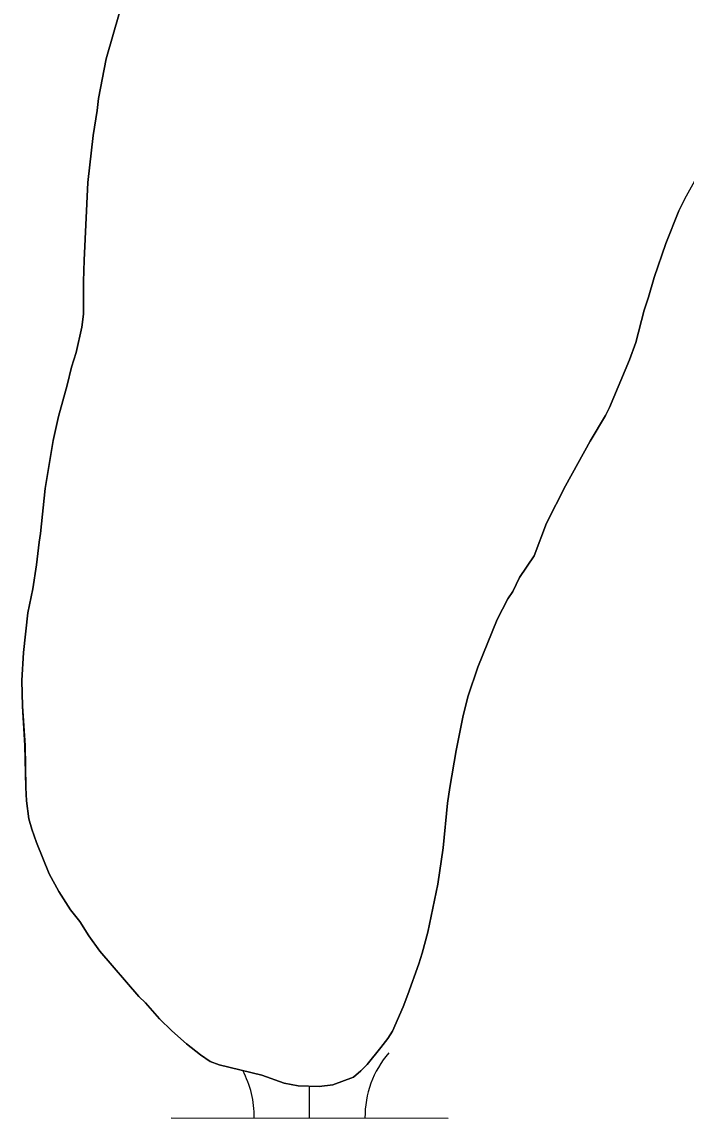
# Model space of a CAD drawing. Extents: x 3148686 to 3186545, y 916144 to 941516.
# Drawn here: x 3166915.9 to 3167155.6, y 937868.4 to 938264.1 of the extents above; entities that cross this region are included whole.
import ezdxf

# ---------------------------------------------------------------- set-up
doc = ezdxf.new("R2010")
doc.units = 0
for name, color, linetype in [('V-SITE-VEGE', 7, 'Continuous'), ('V-TOPO-SHOR', 7, 'Continuous'), ('V-WETL-SWMP', 7, 'Continuous')]:
    doc.layers.add(name, color=color, linetype=linetype)

msp = doc.modelspace()

# ---------------------------------------------------------------- linework, layer by layer
at = {"layer": 'V-SITE-VEGE'}
for p, q in [((3166946.28, 938250.73), (3166951.04, 938267.54)), ((3166943.46, 938236.47), (3166946.28, 938250.73)), ((3166942.99, 938232.14), (3166943.46, 938236.47)), ((3166941.52, 938223.13), (3166942.99, 938232.14)), ((3166939.65, 938206.19), (3166941.52, 938223.13)), ((3167161.02, 938210.97), (3167155.61, 938201.16)), ((3166938.32, 938178.1), (3166939.65, 938206.19)), ((3167155.61, 938201.16), (3167153, 938195.9)), ((3167153, 938195.9), (3167148.34, 938184.13)), ((3167148.34, 938184.13), (3167144.04, 938171.83)), ((3166938.09, 938170.36), (3166938.32, 938178.1)), ((3166938.1, 938158.67), (3166938.09, 938170.36)), ((3167144.04, 938171.83), (3167142, 938164.78)), ((3167142, 938164.78), (3167140.46, 938160.07)), ((3166937.46, 938153.98), (3166938.1, 938158.67)), ((3167140.46, 938160.07), (3167137.42, 938148.33)), ((3166935.46, 938144.77), (3166937.46, 938153.98)), ((3167137.42, 938148.33), (3167135.19, 938142.17)), ((3166933.75, 938139.53), (3166935.46, 938144.77)), ((3167135.19, 938142.17), (3167127.92, 938124.96)), ((3166932.24, 938133.02), (3166933.75, 938139.53)), ((3166929.01, 938121.64), (3166932.24, 938133.02)), ((3166927.18, 938112.97), (3166929.01, 938121.64)), ((3167126.53, 938122.06), (3167120.93, 938112.79)), ((3167127.92, 938124.96), (3167126.53, 938122.06)), ((3166924.23, 938095.65), (3166927.18, 938112.97)), ((3167120.93, 938112.79), (3167112.02, 938096.63)), ((3166922.52, 938079.43), (3166924.23, 938095.65)), ((3167112.02, 938096.63), (3167105.23, 938083.21)), ((3167105.23, 938083.21), (3167100.75, 938071.44)), ((3166922.03, 938076.37), (3166922.52, 938079.43)), ((3166921.09, 938068.08), (3166922.03, 938076.37)), ((3167100.75, 938071.44), (3167095.48, 938063.62)), ((3166919.8, 938059.42), (3166921.09, 938068.08)), ((3167095.48, 938063.62), (3167093.05, 938058.54)), ((3166917.96, 938050.76), (3166919.8, 938059.42)), ((3167093.05, 938058.54), (3167091.3, 938055.81)), ((3167091.3, 938055.81), (3167087.46, 938048.37)), ((3166916.4, 938036.52), (3166917.96, 938050.76)), ((3167087.46, 938048.37), (3167080.38, 938031.16)), ((3166915.85, 938026.43), (3166916.4, 938036.52)), ((3167080.38, 938031.16), (3167076.95, 938020.85)), ((3166916.01, 938017.08), (3166915.85, 938026.43)), ((3167076.95, 938020.85), (3167075.09, 938013.8)), ((3166916.96, 938002.89), (3166916.01, 938017.08)), ((3167075.09, 938013.8), (3167072.6, 938001.17)), ((3166917.22, 937987.78), (3166916.96, 938002.89)), ((3167072.6, 938001.17), (3167070.31, 937987.82)), ((3166917.48, 937982.92), (3166917.22, 937987.78)), ((3167070.31, 937987.82), (3167069.5, 937982.05)), ((3166918.31, 937976.46), (3166917.48, 937982.92)), ((3167069.5, 937982.05), (3167067.97, 937966.01)), ((3166919.45, 937972.7), (3166918.31, 937976.46)), ((3166921.15, 937967.87), (3166919.45, 937972.7)), ((3166925.66, 937956.62), (3166921.15, 937967.87)), ((3167067.97, 937966.01), (3167066.04, 937952.85)), ((3166929.18, 937950.2), (3166925.66, 937956.62)), ((3167066.04, 937952.85), (3167062.37, 937935.52)), ((3166933.43, 937943.61), (3166929.18, 937950.2)), ((3166936.74, 937939.35), (3166933.43, 937943.61)), ((3166940.06, 937934.19), (3166936.74, 937939.35)), ((3167062.37, 937935.52), (3167060.34, 937927.93)), ((3166943.93, 937928.68), (3166940.06, 937934.19)), ((3166958.05, 937912.36), (3166943.93, 937928.68)), ((3167060.34, 937927.93), (3167059.14, 937924.13)), ((3167059.14, 937924.13), (3167055.19, 937913.09)), ((3166960.43, 937910.07), (3166958.05, 937912.36)), ((3167055.19, 937913.09), (3167053.46, 937908.56)), ((3166965.57, 937904.21), (3166960.43, 937910.07)), ((3167053.46, 937908.56), (3167049.65, 937899.86)), ((3166969.96, 937899.97), (3166965.57, 937904.21)), ((3166975.25, 937895.2), (3166969.96, 937899.97)), ((3167049.65, 937899.86), (3167047.9, 937897.14)), ((3167047.9, 937897.14), (3167045.43, 937893.86)), ((3166980.35, 937891.33), (3166975.25, 937895.2)), ((3167045.43, 937893.86), (3167040.5, 937887.84)), ((3166983.81, 937888.87), (3166980.35, 937891.33)), ((3166987.07, 937887.67), (3166983.81, 937888.87)), ((3167040.5, 937887.84), (3167038.2, 937885.46)), ((3167002.42, 937883.96), (3166987.07, 937887.67)), ((3167010.57, 937881.04), (3167002.42, 937883.96)), ((3167038.2, 937885.46), (3167035.54, 937883.26)), ((3167015.62, 937880.05), (3167010.57, 937881.04)), ((3167023.18, 937879.81), (3167015.62, 937880.05)), ((3167028.03, 937880.43), (3167023.18, 937879.81)), ((3167035.54, 937883.26), (3167028.03, 937880.43))]:
    msp.add_line(p, q, dxfattribs=at)
at = {"layer": 'V-TOPO-SHOR'}
for points in [[(3166951.04, 938267.54), (3166946.28, 938250.73), (3166943.46, 938236.47), (3166942.99, 938232.14), (3166941.52, 938223.13), (3166939.65, 938206.19), (3166938.32, 938178.1), (3166938.09, 938170.36), (3166938.1, 938158.67), (3166937.46, 938153.98), (3166935.46, 938144.77), (3166933.75, 938139.53), (3166932.24, 938133.02), (3166929.01, 938121.64), (3166927.18, 938112.97), (3166924.23, 938095.65), (3166922.52, 938079.43), (3166922.03, 938076.37), (3166921.09, 938068.08), (3166919.8, 938059.42), (3166917.96, 938050.75), (3166916.4, 938036.52), (3166915.85, 938026.43), (3166916.01, 938017.08), (3166916.97, 938002.89), (3166917.22, 937987.78), (3166917.48, 937982.92), (3166918.31, 937976.46), (3166919.45, 937972.7), (3166921.15, 937967.87), (3166925.66, 937956.62), (3166929.18, 937950.2), (3166933.43, 937943.61), (3166936.74, 937939.35), (3166940.06, 937934.19), (3166943.93, 937928.68), (3166958.05, 937912.36), (3166960.43, 937910.07), (3166965.57, 937904.21), (3166969.96, 937899.97), (3166975.25, 937895.2), (3166980.35, 937891.33), (3166983.81, 937888.87), (3166987.07, 937887.67), (3167002.42, 937883.96), (3167010.57, 937881.04), (3167015.62, 937880.05), (3167023.18, 937879.81), (3167028.03, 937880.43), (3167035.54, 937883.26), (3167038.2, 937885.46), (3167040.5, 937887.84)], [(3167040.5, 937887.84), (3167045.43, 937893.86), (3167047.9, 937897.14), (3167049.65, 937899.86), (3167053.46, 937908.56), (3167055.19, 937913.09), (3167059.14, 937924.13), (3167060.34, 937927.93), (3167062.37, 937935.52), (3167066.04, 937952.85), (3167067.97, 937966.01), (3167069.5, 937982.05), (3167070.31, 937987.82), (3167072.6, 938001.17), (3167075.09, 938013.8), (3167076.95, 938020.85), (3167080.38, 938031.16), (3167087.46, 938048.37), (3167091.3, 938055.81), (3167093.05, 938058.54), (3167095.48, 938063.62), (3167100.75, 938071.44), (3167105.23, 938083.21), (3167112.02, 938096.63), (3167120.93, 938112.79), (3167126.53, 938122.06), (3167127.92, 938124.96), (3167135.19, 938142.17), (3167137.42, 938148.33), (3167140.46, 938160.07), (3167142, 938164.78), (3167144.04, 938171.83), (3167148.34, 938184.13), (3167153, 938195.9), (3167155.61, 938201.16)]]:
    msp.add_lwpolyline(points, dxfattribs=at)
at = {"layer": 'V-WETL-SWMP'}
for p, q in [((3166946.28, 938250.73), (3166951.04, 938267.54)), ((3166946.28, 938250.73), (3166951.04, 938267.54)), ((3166943.46, 938236.47), (3166946.28, 938250.73)), ((3166943.46, 938236.47), (3166946.28, 938250.73)), ((3166942.99, 938232.15), (3166943.46, 938236.47)), ((3166942.99, 938232.15), (3166943.46, 938236.47)), ((3166941.53, 938223.13), (3166942.99, 938232.15)), ((3166941.53, 938223.13), (3166942.99, 938232.15)), ((3166939.65, 938206.19), (3166941.53, 938223.13)), ((3166939.65, 938206.19), (3166941.53, 938223.13)), ((3166938.32, 938178.1), (3166939.65, 938206.19)), ((3166938.32, 938178.1), (3166939.65, 938206.19)), ((3167155.61, 938201.16), (3167153, 938195.9)), ((3167155.61, 938201.16), (3167153, 938195.9)), ((3167153, 938195.9), (3167148.34, 938184.13)), ((3167153, 938195.9), (3167148.34, 938184.13)), ((3167148.34, 938184.13), (3167144.05, 938171.83)), ((3167148.34, 938184.13), (3167144.05, 938171.83)), ((3166938.09, 938170.36), (3166938.32, 938178.1)), ((3166938.09, 938170.36), (3166938.32, 938178.1)), ((3166938.11, 938158.67), (3166938.09, 938170.36)), ((3166938.11, 938158.67), (3166938.09, 938170.36)), ((3167144.05, 938171.83), (3167142, 938164.78)), ((3167144.05, 938171.83), (3167142, 938164.78)), ((3167142, 938164.78), (3167140.46, 938160.07)), ((3167142, 938164.78), (3167140.46, 938160.07)), ((3166937.46, 938153.98), (3166938.11, 938158.67)), ((3166937.46, 938153.98), (3166938.11, 938158.67)), ((3167140.46, 938160.07), (3167137.42, 938148.33)), ((3167140.46, 938160.07), (3167137.42, 938148.33)), ((3166935.46, 938144.77), (3166937.46, 938153.98)), ((3166935.46, 938144.77), (3166937.46, 938153.98)), ((3167137.42, 938148.33), (3167135.19, 938142.18)), ((3167137.42, 938148.33), (3167135.19, 938142.18)), ((3166933.75, 938139.53), (3166935.46, 938144.77)), ((3166933.75, 938139.53), (3166935.46, 938144.77)), ((3167135.19, 938142.18), (3167127.92, 938124.96)), ((3167135.19, 938142.18), (3167127.92, 938124.96)), ((3166932.24, 938133.02), (3166933.75, 938139.53)), ((3166932.24, 938133.02), (3166933.75, 938139.53)), ((3166929.01, 938121.64), (3166932.24, 938133.02)), ((3166929.01, 938121.64), (3166932.24, 938133.02)), ((3166927.18, 938112.97), (3166929.01, 938121.64)), ((3166927.18, 938112.97), (3166929.01, 938121.64)), ((3167126.53, 938122.06), (3167120.93, 938112.79)), ((3167126.53, 938122.06), (3167120.93, 938112.79)), ((3167127.92, 938124.96), (3167126.53, 938122.06)), ((3167127.92, 938124.96), (3167126.53, 938122.06)), ((3166924.23, 938095.65), (3166927.18, 938112.97)), ((3166924.23, 938095.65), (3166927.18, 938112.97)), ((3167120.93, 938112.79), (3167112.02, 938096.63)), ((3167120.93, 938112.79), (3167112.02, 938096.63)), ((3166922.52, 938079.43), (3166924.23, 938095.65)), ((3166922.52, 938079.43), (3166924.23, 938095.65)), ((3167112.02, 938096.63), (3167105.23, 938083.21)), ((3167112.02, 938096.63), (3167105.23, 938083.21)), ((3167105.23, 938083.21), (3167100.75, 938071.44)), ((3167105.23, 938083.21), (3167100.75, 938071.44)), ((3166922.03, 938076.37), (3166922.52, 938079.43)), ((3166922.03, 938076.37), (3166922.52, 938079.43)), ((3166921.09, 938068.08), (3166922.03, 938076.37)), ((3166921.09, 938068.08), (3166922.03, 938076.37)), ((3167100.75, 938071.44), (3167095.48, 938063.62)), ((3167100.75, 938071.44), (3167095.48, 938063.62)), ((3166919.8, 938059.42), (3166921.09, 938068.08)), ((3166919.8, 938059.42), (3166921.09, 938068.08)), ((3167095.48, 938063.62), (3167093.05, 938058.54)), ((3167095.48, 938063.62), (3167093.05, 938058.54)), ((3166917.96, 938050.75), (3166919.8, 938059.42)), ((3166917.96, 938050.75), (3166919.8, 938059.42)), ((3167093.05, 938058.54), (3167091.3, 938055.81)), ((3167093.05, 938058.54), (3167091.3, 938055.81)), ((3167091.3, 938055.81), (3167087.46, 938048.37)), ((3167091.3, 938055.81), (3167087.46, 938048.37)), ((3166916.4, 938036.52), (3166917.96, 938050.75)), ((3166916.4, 938036.52), (3166917.96, 938050.75)), ((3167087.46, 938048.37), (3167080.38, 938031.16)), ((3167087.46, 938048.37), (3167080.38, 938031.16)), ((3166915.85, 938026.43), (3166916.4, 938036.52)), ((3166915.85, 938026.43), (3166916.4, 938036.52)), ((3167080.38, 938031.16), (3167076.95, 938020.85)), ((3167080.38, 938031.16), (3167076.95, 938020.85)), ((3166916.01, 938017.08), (3166915.85, 938026.43)), ((3166916.01, 938017.08), (3166915.85, 938026.43)), ((3167076.95, 938020.85), (3167075.09, 938013.8)), ((3167076.95, 938020.85), (3167075.09, 938013.8)), ((3166916.97, 938002.89), (3166916.01, 938017.08)), ((3166916.97, 938002.89), (3166916.01, 938017.08)), ((3167075.09, 938013.8), (3167072.6, 938001.17)), ((3167075.09, 938013.8), (3167072.6, 938001.17)), ((3166917.22, 937987.78), (3166916.97, 938002.89)), ((3166917.22, 937987.78), (3166916.97, 938002.89)), ((3167072.6, 938001.17), (3167070.31, 937987.82)), ((3167072.6, 938001.17), (3167070.31, 937987.82)), ((3166917.48, 937982.93), (3166917.22, 937987.78)), ((3166917.48, 937982.93), (3166917.22, 937987.78)), ((3167070.31, 937987.82), (3167069.5, 937982.05)), ((3167070.31, 937987.82), (3167069.5, 937982.05)), ((3166918.31, 937976.46), (3166917.48, 937982.93)), ((3166918.31, 937976.46), (3166917.48, 937982.93)), ((3167069.5, 937982.05), (3167067.97, 937966.01)), ((3167069.5, 937982.05), (3167067.97, 937966.01)), ((3166919.45, 937972.7), (3166918.31, 937976.46)), ((3166919.45, 937972.7), (3166918.31, 937976.46)), ((3166921.15, 937967.88), (3166919.45, 937972.7)), ((3166921.15, 937967.88), (3166919.45, 937972.7)), ((3166925.65, 937956.62), (3166921.15, 937967.88)), ((3166925.65, 937956.62), (3166921.15, 937967.88)), ((3167067.97, 937966.01), (3167066.04, 937952.85)), ((3167067.97, 937966.01), (3167066.04, 937952.85)), ((3166929.18, 937950.2), (3166925.65, 937956.62)), ((3166929.18, 937950.2), (3166925.65, 937956.62)), ((3167066.04, 937952.85), (3167062.37, 937935.52)), ((3167066.04, 937952.85), (3167062.37, 937935.52)), ((3166933.43, 937943.62), (3166929.18, 937950.2)), ((3166933.43, 937943.62), (3166929.18, 937950.2)), ((3166936.74, 937939.35), (3166933.43, 937943.62)), ((3166936.74, 937939.35), (3166933.43, 937943.62)), ((3166940.06, 937934.19), (3166936.74, 937939.35)), ((3166940.06, 937934.19), (3166936.74, 937939.35)), ((3167062.37, 937935.52), (3167060.34, 937927.93)), ((3167062.37, 937935.52), (3167060.34, 937927.93)), ((3166943.93, 937928.68), (3166940.06, 937934.19)), ((3166943.93, 937928.68), (3166940.06, 937934.19)), ((3166958.06, 937912.37), (3166943.93, 937928.68)), ((3166958.06, 937912.37), (3166943.93, 937928.68)), ((3167060.34, 937927.93), (3167059.14, 937924.13)), ((3167060.34, 937927.93), (3167059.14, 937924.13)), ((3167059.14, 937924.13), (3167055.19, 937913.09)), ((3167059.14, 937924.13), (3167055.19, 937913.09)), ((3166960.43, 937910.07), (3166958.06, 937912.37)), ((3166960.43, 937910.07), (3166958.06, 937912.37)), ((3167055.19, 937913.09), (3167053.46, 937908.56)), ((3167055.19, 937913.09), (3167053.46, 937908.56)), ((3166965.57, 937904.22), (3166960.43, 937910.07)), ((3166965.57, 937904.22), (3166960.43, 937910.07)), ((3167053.46, 937908.56), (3167049.65, 937899.87)), ((3167053.46, 937908.56), (3167049.65, 937899.87)), ((3166969.96, 937899.97), (3166965.57, 937904.22)), ((3166969.96, 937899.97), (3166965.57, 937904.22)), ((3166975.25, 937895.2), (3166969.96, 937899.97)), ((3166975.25, 937895.2), (3166969.96, 937899.97)), ((3167049.65, 937899.87), (3167047.9, 937897.14)), ((3167049.65, 937899.87), (3167047.9, 937897.14)), ((3167047.9, 937897.14), (3167045.43, 937893.86)), ((3167047.9, 937897.14), (3167045.43, 937893.86)), ((3166980.35, 937891.33), (3166975.25, 937895.2)), ((3166980.35, 937891.33), (3166975.25, 937895.2)), ((3167045.43, 937893.86), (3167040.5, 937887.84)), ((3167045.43, 937893.86), (3167040.5, 937887.84)), ((3166983.81, 937888.87), (3166980.35, 937891.33)), ((3166983.81, 937888.87), (3166980.35, 937891.33)), ((3166987.07, 937887.67), (3166983.81, 937888.87)), ((3166987.07, 937887.67), (3166983.81, 937888.87)), ((3167040.5, 937887.84), (3167038.2, 937885.46)), ((3167040.5, 937887.84), (3167038.2, 937885.46)), ((3167002.42, 937883.96), (3166987.07, 937887.67)), ((3167002.42, 937883.96), (3166987.07, 937887.67)), ((3167010.57, 937881.04), (3167002.42, 937883.96)), ((3167010.57, 937881.04), (3167002.42, 937883.96)), ((3167038.2, 937885.46), (3167035.54, 937883.26)), ((3167038.2, 937885.46), (3167035.54, 937883.26)), ((3167015.62, 937880.05), (3167010.57, 937881.04)), ((3167015.62, 937880.05), (3167010.57, 937881.04)), ((3167023.18, 937879.81), (3167015.62, 937880.05)), ((3167023.18, 937879.81), (3167015.62, 937880.05)), ((3167019.69, 937868.5), (3167019.7, 937879.92)), ((3167028.03, 937880.44), (3167023.18, 937879.81)), ((3167028.03, 937880.44), (3167023.18, 937879.81)), ((3167035.54, 937883.26), (3167028.03, 937880.44)), ((3167035.54, 937883.26), (3167028.03, 937880.44)), ((3166969.69, 937868.55), (3167069.69, 937868.44))]:
    msp.add_line(p, q, dxfattribs=at)
for centre, start, end in [((3167074.93, 937868.91), 139.1678, 180.7115), ((3166964.45, 937869.03), 359.1678, 28.0881)]:
    msp.add_arc(centre, 35.25, start, end, dxfattribs=at)

doc.saveas('drawing.dxf')
